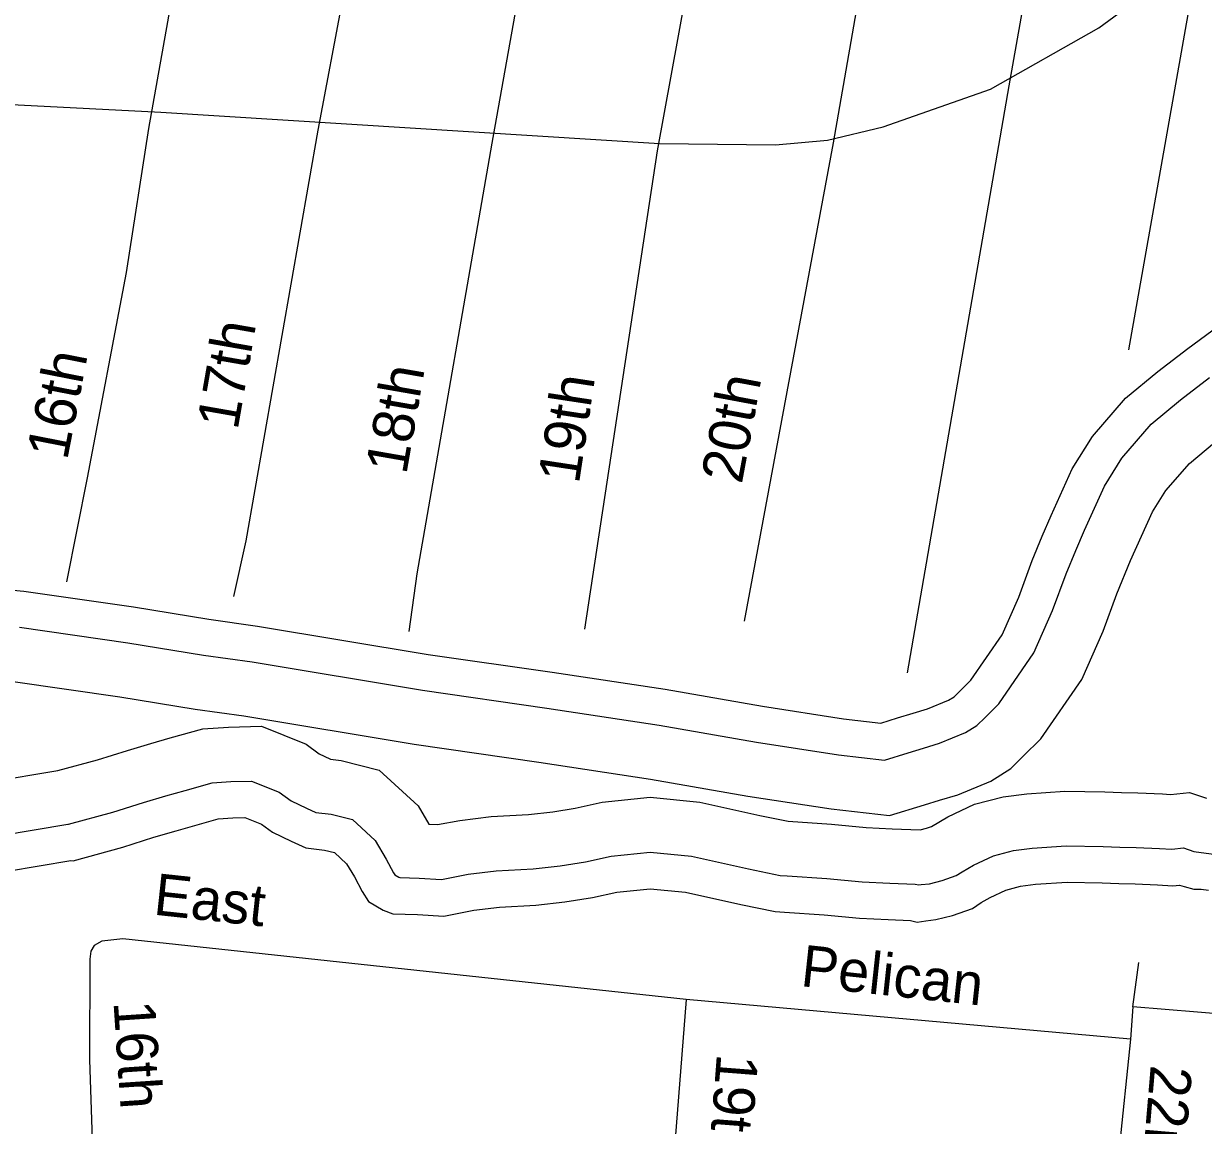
# Model space of a CAD drawing. Extents: x 2104537 to 2336408, y 34176 to 229611.
# Drawn here: x 2259206 to 2261335, y 60977 to 62964 of the extents above; entities that cross this region are included whole.
import ezdxf

# ---------------------------------------------------------------- set-up
doc = ezdxf.new("R2010")
doc.units = 0
for name, color, linetype in [('Exist Hydrographic Buffer Line', 7, 'Continuous'), ('Exist Hydrographic Creek Single Shore', 7, 'Continuous'), ('Exist Road Non-System Type 51', 7, 'Continuous'), ('Exist Road Non-System Type 51 Label', 7, 'Continuous'), ('Exist Road Secondary Type 51 Attributed', 7, 'Continuous')]:
    doc.layers.add(name, color=color, linetype=linetype)

msp = doc.modelspace()

# ---------------------------------------------------------------- linework, layer by layer
at = {"layer": 'Exist Hydrographic Buffer Line'}
for points in [[(2261104.8, 62014.1), (2261120.5, 62050.5), (2261156.5, 62130), (2261187.7, 62180.3), (2261240.8, 62241.7), (2261293.7, 62285.5), (2261346.4, 62325.9)], [(2261203.8, 61995.8), (2261243.5, 62083.5), (2261267.3, 62121.8), (2261309.9, 62171.1), (2261355.1, 62208.5)], [(2259198.3, 61875.3), (2259394, 61847.2), (2259530.2, 61824.9), (2259618.2, 61812.7), (2259925.7, 61761.6), (2260149.9, 61729.3), (2260353.1, 61698.6), (2260528.6, 61668), (2260676.6, 61645.3), (2260759.3, 61635.7), (2260802.5, 61649), (2260830.2, 61657.5), (2260859.1, 61666.1), (2260905.7, 61685.3), (2260926.1, 61698.3), (2260941.2, 61712.8), (2260966, 61737.5), (2261029.3, 61829.5), (2261062.8, 61905.3), (2261087.2, 61971.8), (2261104.8, 62014.1)], [(2259186.7, 61777.5), (2259379.1, 61749.9), (2259515.5, 61727.5), (2259603.3, 61715.4), (2259910.6, 61664.3), (2260135.6, 61631.9), (2260337.3, 61601.5), (2260512.6, 61570.9), (2260663.5, 61547.7), (2260768.5, 61535.5), (2260831.5, 61555), (2260858.6, 61563.3), (2260891.9, 61573.2), (2260951.3, 61597.6), (2260987.3, 61620.6), (2261010, 61642.5), (2261041.9, 61674.2), (2261115.6, 61781.3), (2261154, 61868.4), (2261178.9, 61935.9), (2261203.8, 61995.8)], [(2259144.9, 61596.2), (2259267.2, 61616.7), (2259338.7, 61636.2), (2259393.3, 61653.3), (2259435, 61665.6), (2259470.2, 61675.8), (2259529.3, 61692.1), (2259575.2, 61695.3), (2259634.8, 61696.8), (2259715.4, 61664.3), (2259738.9, 61647), (2259758.1, 61638), (2259759.7, 61637.3), (2259778.8, 61635.1), (2259847.4, 61617.5), (2259917.8, 61552.9), (2259937, 61520.2), (2259953, 61519.3), (2259992.8, 61527), (2260049.8, 61534.1), (2260117.2, 61537.8), (2260161.1, 61542.5), (2260201.4, 61548.9), (2260250.1, 61559.9), (2260336.3, 61568.6), (2260426.3, 61559.9), (2260534.8, 61535.7), (2260585.7, 61525.3)], [(2259164, 61499.6), (2259285.7, 61520), (2259286.7, 61520), (2259366.4, 61541.7), (2259421.9, 61559.2), (2259462.5, 61571.1), (2259497, 61581.1), (2259545.9, 61594.6), (2259579.9, 61596.9), (2259616.9, 61597.9), (2259667.1, 61577.7), (2259688.4, 61562), (2259716.5, 61548.8), (2259732.8, 61541.3), (2259760.8, 61538.1), (2259799.1, 61528.3), (2259840.4, 61490.4), (2259859.9, 61456.9), (2259873.2, 61432.4), (2259875.5, 61428.8), (2259882.7, 61424.4), (2259884.5, 61423.8), (2259919.4, 61422.6), (2259959.9, 61420.4), (2260008.1, 61429.7), (2260058.6, 61436), (2260125.2, 61439.6), (2260174.1, 61444.8), (2260220, 61452.2), (2260266, 61462.5), (2260336.5, 61469.7), (2260410.9, 61462.5), (2260514.2, 61439.5), (2260571.4, 61427.8), (2260583.7, 61426.8)], [(2260844.5, 61516), (2260873.9, 61533.3), (2260922.1, 61555.9), (2260973.5, 61569.7), (2261016.6, 61575), (2261085.2, 61579.7), (2261157.3, 61578.3), (2261187.5, 61577.1), (2261216.9, 61576.5)], [(2261216.9, 61576.5), (2261261.2, 61574.6), (2261276, 61573.6), (2261309.8, 61577.4), (2261340.8, 61567.1)], [(2260585.7, 61525.3), (2260663.6, 61520.2), (2260726.2, 61514.2), (2260773.4, 61511.8), (2260824.1, 61510), (2260835.2, 61512.8), (2260844.5, 61516)], [(2260899.6, 61434.2), (2260919.9, 61446.1), (2260956, 61463.1), (2260992.4, 61472.8), (2261026, 61477), (2261087.5, 61481.2), (2261154.4, 61479.9), (2261184.5, 61478.7), (2261213.8, 61478.1)], [(2261213.8, 61478.1), (2261255.9, 61476.3), (2261278.3, 61474.8), (2261299.2, 61477.2), (2261318, 61470.9)], [(2261318, 61470.9), (2261358.1, 61465.1)], [(2260583.7, 61426.8), (2260655.7, 61422.1), (2260719, 61416), (2260769.2, 61413.5), (2260815.1, 61411.8), (2260821.3, 61410.4), (2260825.9, 61411.1), (2260840.6, 61412.6), (2260863.5, 61418.4), (2260889.1, 61427.3), (2260899.6, 61434.2)]]:
    msp.add_lwpolyline(points, dxfattribs=at)
at = {"layer": 'Exist Hydrographic Creek Single Shore'}
for points in [[(2261044.4, 62039.7), (2261060.5, 62077.1), (2261098.5, 62161), (2261134.7, 62219.3), (2261194.8, 62288.7), (2261252.8, 62336.8), (2261307.1, 62378.4), (2261419.2, 62460.6), (2261529.5, 62518.5), (2261609.6, 62571.7), (2261659.5, 62605.2), (2261703.8, 62659.5), (2261758.1, 62701.1), (2261793.9, 62738.8), (2261814.1, 62765.6), (2261840.3, 62796.9), (2261862.3, 62814.5), (2261898.3, 62842.7), (2261964.2, 62876.6), (2262012.2, 62900.2), (2262068.6, 62934.6), (2262120.5, 62952.3), (2262160.4, 62966.3)], [(2259032.2, 61956.9), (2259206.1, 61940.5), (2259404, 61912.1), (2259540, 61889.8), (2259628, 61877.6), (2259935.7, 61826.4), (2260159.5, 61794.2), (2260363.6, 61763.4), (2260539.2, 61732.8), (2260685.4, 61710.3), (2260753.1, 61702.4), (2260783.2, 61711.7), (2260811.2, 61720.4), (2260837.3, 61728.1), (2260875.3, 61743.7), (2260885.3, 61750.1), (2260895.3, 61759.8), (2260915.4, 61779.7), (2260971.7, 61861.6), (2261001.9, 61929.9), (2261026.1, 61995.7), (2261044.4, 62039.7)], [(2259176.7, 61435.2), (2259290.6, 61454.3), (2259294.8, 61454.2), (2259384.8, 61478.7), (2259440.9, 61496.4), (2259480.9, 61508.1), (2259514.8, 61517.9), (2259557.1, 61529.6), (2259583, 61531.4), (2259605, 61531.9), (2259634.9, 61519.9), (2259654.7, 61505.4), (2259688.8, 61489.3), (2259714.8, 61477.3), (2259748.9, 61473.4), (2259766.8, 61468.8), (2259788.7, 61448.7), (2259802.7, 61424.8), (2259816.7, 61398.9), (2259828.4, 61380.7), (2259854.4, 61364.8), (2259872.3, 61358.5), (2259916.6, 61357), (2259964.4, 61354.4), (2260018.4, 61364.9), (2260064.4, 61370.6), (2260130.4, 61374.2), (2260182.7, 61379.8), (2260232.4, 61387.7), (2260276.5, 61397.7), (2260336.7, 61403.7), (2260400.5, 61397.6), (2260500.5, 61375.3), (2260562.3, 61362.7), (2260579, 61361.3)], [(2260934.2, 61378.5), (2260950.5, 61388), (2260978.6, 61401.2), (2261005, 61408.3), (2261032.3, 61411.7), (2261089.1, 61415.5), (2261152.4, 61414.3), (2261182.6, 61413.1), (2261211.8, 61412.5)], [(2261211.8, 61412.5), (2261252.4, 61410.7), (2261279.8, 61409), (2261292.1, 61410.3), (2261300.3, 61407.6), (2261318.2, 61402.9)], [(2261318.2, 61402.9), (2261331.3, 61402.7), (2261344.4, 61400.8)], [(2260579, 61361.3), (2260650.4, 61356.7), (2260714.2, 61350.5), (2260766.3, 61347.9), (2260806.3, 61346.5), (2260818.4, 61343.6), (2260834.2, 61346), (2260852.3, 61347.9), (2260882.3, 61355.5), (2260918.3, 61368), (2260934.2, 61378.5)]]:
    msp.add_lwpolyline(points, dxfattribs=at)
at = {"layer": 'Exist Road Non-System Type 51'}
for p, q in [((2259790.3, 64807.8), (2259431.1, 62775.3)), ((2260112.5, 64778.4), (2259736.7, 62772)), ((2260406.6, 64750.7), (2260050.9, 62748.6)), ((2260710.6, 64713.4), (2260349.1, 62735)), ((2261001.1, 64673.7), (2260667, 62749.6)), ((2261301.2, 64650.2), (2260983.9, 62852.1)), ((2261329.6, 63106.9), (2261199.7, 62375.9)), ((2260983.9, 62852.1), (2260800.5, 61793.1)), ((2259431.1, 62775.3), (2259391, 62515.3)), ((2259736.7, 62772), (2259607, 62031.2)), ((2260050.9, 62748.6), (2259915.2, 61971.5)), ((2260667, 62749.6), (2260506.1, 61886.6)), ((2260349.1, 62735), (2260218.1, 61872.1)), ((2261207.5, 61190.5), (2261218.9, 61270.3)), ((2260401.4, 61203.7), (2260372.6, 60831.6)), ((2261203.8, 61132.5), (2260401.4, 61203.7)), ((2261207.5, 61190.5), (2261203.8, 61132.5)), ((2261995.8, 61124.9), (2261207.5, 61190.5)), ((2261203.8, 61132.5), (2261164.8, 60760.3))]:
    msp.add_line(p, q, dxfattribs=at)
for points in [[(2259391, 62515.3), (2259320.3, 62145.1)], [(2259320.3, 62145.1), (2259283.3, 61957.6)], [(2259607, 62031.2), (2259584.3, 61931.1)], [(2259915.2, 61971.5), (2259901.2, 61867.7)], [(2260401.4, 61203.7), (2259384.9, 61313.4), (2259346.8, 61309.2), (2259332.9, 61301), (2259327.1, 61290.9), (2259325.2, 61276.8), (2259324.7, 61095.1), (2259330.1, 60932.9)]]:
    msp.add_lwpolyline(points, dxfattribs=at)
at = {"layer": 'Exist Road Secondary Type 51 Attributed'}
msp.add_lwpolyline([(2258832.6, 62836.6), (2259453.6, 62804.5), (2260353.6, 62748.4), (2260562.7, 62745.8), (2260656.9, 62754.3), (2260757.2, 62778.1), (2260951, 62846.1), (2261146.5, 62956.7), (2261243.3, 63028.1)], dxfattribs=at)

# ---------------------------------------------------------------- texts
at = {"layer": 'Exist Road Non-System Type 51 Label'}
for s, rotation, p in [('17th', 80.0702, (2259591.8, 62229.6)), ('16th', 78.9399, (2259284.1, 62175.1)), ('18th', 80.0993, (2259896.3, 62149.3)), ('19th', 81.3637, (2260207.9, 62132.6)), ('20th', 79.4377, (2260501.8, 62132.3)), ('East', 353.8388, (2259438.4, 61357.1)), ('Pelican', 353.8388, (2260606.5, 61228.1)), ('16th', 273.825, (2259367.8, 61199.3)), ('19th', 265.5744, (2260457.2, 61107.2)), ('22nd', 265.1703, (2261240.3, 61086.8))]:
    msp.add_text(s, height=75, rotation=rotation, dxfattribs=at).set_placement(p)

doc.saveas('drawing.dxf')
